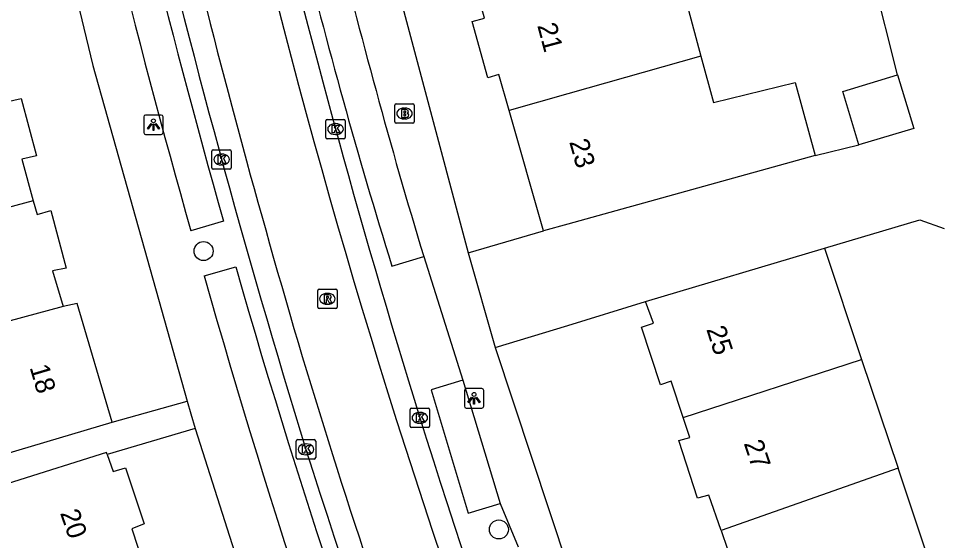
# Model space of a CAD drawing. Extents: x 162074 to 163034, y 381824 to 382557.
# Drawn here: x 162471.78 to 162519.21, y 382392.69 to 382419.53 of the extents above; entities that cross this region are included whole.
import ezdxf

# ---------------------------------------------------------------- set-up
doc = ezdxf.new("R2010")
doc.units = 0
for name, color, linetype in [('IMGEO_Boom', 7, 'Continuous'), ('IMGEO_Brandkraan', 7, 'Continuous'), ('IMGEO_Fietspad_gesloten', 7, 'Continuous'), ('IMGEO_Kolk', 7, 'Continuous'), ('IMGEO_Lichtpunt', 7, 'Continuous'), ('IMGEO_Pand', 7, 'Continuous'), ('IMGEO_Pand_nummerreeks', 7, 'Continuous'), ('IMGEO_Rijbaan_lokaal_open', 7, 'Continuous'), ('IMGEO_Rioolput', 7, 'Continuous'), ('IMGEO_Voetpad_open', 7, 'Continuous')]:
    doc.layers.add(name, color=color, linetype=linetype)

msp = doc.modelspace()

# ---------------------------------------------------------------- linework, layer by layer
at = {"layer": 'IMGEO_Boom'}
for centre in [(162481.292, 382407.574), (162496.464, 382393.263)]:
    msp.add_circle(centre, 0.489, dxfattribs=at)
at = {"layer": 'IMGEO_Brandkraan'}
for p, q in [((162491.115, 382414.219), (162491.115, 382415.071)), ((162491.19, 382415.145), (162492.042, 382415.145)), ((162491.603, 382414.925), (162491.628, 382414.925)), ((162492.116, 382415.071), (162492.116, 382414.219)), ((162491.626, 382414.365), (162491.601, 382414.365)), ((162492.042, 382414.145), (162491.19, 382414.145))]:
    msp.add_line(p, q, dxfattribs=at)
for points in [[(162491.115, 382414.219), (162491.115, 382415.071)], [(162491.19, 382415.145), (162492.042, 382415.145)], [(162491.463, 382414.845), (162491.463, 382414.445), (162491.676, 382414.445)], [(162491.694, 382414.845), (162491.463, 382414.845)], [(162491.642, 382414.764), (162491.588, 382414.764), (162491.588, 382414.688)], [(162492.116, 382415.071), (162492.116, 382414.219)], [(162491.588, 382414.688), (162491.641, 382414.688)], [(162491.65, 382414.612), (162491.588, 382414.612), (162491.588, 382414.531)], [(162491.588, 382414.531), (162491.65, 382414.531)], [(162492.042, 382414.145), (162491.19, 382414.145)]]:
    msp.add_lwpolyline(points, dxfattribs=at)
for centre, radius, start, end in [((162491.192, 382415.069), 0.0765, 91.552, 178.448), ((162491.192, 382415.069), 0.0765, 91.552, 178.448), ((162491.643, 382414.726), 0.0379, 267.8285, 90.9355), ((162491.698, 382414.7), 0.145, 59.4692, 91.5367), ((162491.723, 382414.747), 0.0922, 285.5137, 58.1501), ((162492.04, 382415.069), 0.0765, 1.552, 88.448), ((162492.04, 382415.069), 0.0765, 1.552, 88.448), ((162491.651, 382414.571), 0.0404, 269.8759, 90.5077), ((162491.682, 382414.696), 0.251, 268.6676, 293.5347), ((162491.728, 382414.555), 0.105, 301.3115, 78.989), ((162491.192, 382414.221), 0.0765, 181.552, 268.448), ((162491.192, 382414.221), 0.0765, 181.552, 268.448), ((162492.04, 382414.221), 0.0765, 271.552, 358.448), ((162492.04, 382414.221), 0.0765, 271.552, 358.448)]:
    msp.add_arc(centre, radius, start, end, dxfattribs=at)
for centre, major_axis, ratio, start_param, end_param in [((162491.602, 382414.645), (-0.387, 0.002), 0.722429, 4.712389, 7.853982), ((162491.627, 382414.645), (-0.39, 0.002), 0.717154, 1.570796, 4.712389)]:
    msp.add_ellipse(centre, major_axis=major_axis, ratio=ratio, start_param=start_param, end_param=end_param, dxfattribs=at)
at = {"layer": 'IMGEO_Fietspad_gesloten'}
for centre, radius, start, end in [((162933.487, 382535.789), 461.805, 193.26276, 197.22955), ((162934.614, 382535.84), 468.966, 193.26067, 197.17201), ((162824.344, 382502.048), 347.566, 197.24629, 203.34813), ((162861.398, 382515.729), 393.084, 197.52204, 203.04746)]:
    msp.add_arc(centre, radius, start, end, dxfattribs=at)
at = {"layer": 'IMGEO_Kolk'}
for p, q in [((162487.571, 382413.419), (162487.571, 382414.271)), ((162487.646, 382414.345), (162488.498, 382414.345)), ((162488.572, 382414.271), (162488.572, 382413.419)), ((162488.059, 382414.125), (162488.084, 382414.125)), ((162488.498, 382413.345), (162487.646, 382413.345)), ((162488.082, 382413.565), (162488.057, 382413.565)), ((162481.716, 382411.858), (162481.716, 382412.71)), ((162481.791, 382412.784), (162482.643, 382412.784)), ((162482.204, 382412.564), (162482.229, 382412.564)), ((162482.717, 382412.71), (162482.717, 382411.858)), ((162482.227, 382412.004), (162482.202, 382412.004)), ((162482.643, 382411.784), (162481.791, 382411.784)), ((162491.904, 382398.576), (162491.904, 382399.428)), ((162491.979, 382399.502), (162492.831, 382399.502)), ((162492.392, 382399.282), (162492.417, 382399.282)), ((162492.905, 382399.428), (162492.905, 382398.576)), ((162492.415, 382398.722), (162492.39, 382398.722)), ((162492.831, 382398.502), (162491.979, 382398.502)), ((162486.052, 382396.956), (162486.052, 382397.808)), ((162486.127, 382397.882), (162486.979, 382397.882)), ((162486.54, 382397.662), (162486.565, 382397.662)), ((162487.053, 382397.808), (162487.053, 382396.956)), ((162486.979, 382396.882), (162486.127, 382396.882)), ((162486.563, 382397.102), (162486.538, 382397.102))]:
    msp.add_line(p, q, dxfattribs=at)
for points in [[(162487.571, 382413.419), (162487.571, 382414.271)], [(162487.646, 382414.345), (162488.498, 382414.345)], [(162488.572, 382414.271), (162488.572, 382413.419)], [(162487.892, 382414.045), (162488.015, 382414.045), (162488.015, 382413.894), (162488.145, 382414.045), (162488.309, 382414.045), (162488.163, 382413.894), (162488.316, 382413.645), (162488.164, 382413.645), (162488.079, 382413.809), (162488.015, 382413.742), (162488.015, 382413.645), (162487.892, 382413.645), (162487.892, 382414.045)], [(162488.498, 382413.345), (162487.646, 382413.345)], [(162481.716, 382411.858), (162481.716, 382412.71)], [(162481.791, 382412.784), (162482.643, 382412.784)], [(162482.037, 382412.484), (162482.16, 382412.484), (162482.16, 382412.333), (162482.29, 382412.484), (162482.454, 382412.484), (162482.308, 382412.333), (162482.461, 382412.084), (162482.309, 382412.084), (162482.224, 382412.248), (162482.16, 382412.181), (162482.16, 382412.084), (162482.037, 382412.084), (162482.037, 382412.484)], [(162482.717, 382412.71), (162482.717, 382411.858)], [(162482.643, 382411.784), (162481.791, 382411.784)], [(162491.904, 382398.576), (162491.904, 382399.428)], [(162491.979, 382399.502), (162492.831, 382399.502)], [(162492.225, 382399.202), (162492.348, 382399.202), (162492.348, 382399.051), (162492.478, 382399.202), (162492.642, 382399.202), (162492.496, 382399.051), (162492.649, 382398.802), (162492.497, 382398.802), (162492.412, 382398.966), (162492.348, 382398.899), (162492.348, 382398.802), (162492.225, 382398.802), (162492.225, 382399.202)], [(162492.905, 382399.428), (162492.905, 382398.576)], [(162492.831, 382398.502), (162491.979, 382398.502)], [(162486.052, 382396.956), (162486.052, 382397.808)], [(162486.127, 382397.882), (162486.979, 382397.882)], [(162487.053, 382397.808), (162487.053, 382396.956)], [(162486.373, 382397.582), (162486.496, 382397.582), (162486.496, 382397.431), (162486.626, 382397.582), (162486.79, 382397.582), (162486.644, 382397.431), (162486.797, 382397.182), (162486.645, 382397.182), (162486.56, 382397.346), (162486.496, 382397.279), (162486.496, 382397.182), (162486.373, 382397.182), (162486.373, 382397.582)], [(162486.979, 382396.882), (162486.127, 382396.882)]]:
    msp.add_lwpolyline(points, dxfattribs=at)
for centre, start, end in [((162487.648, 382414.269), 91.552, 178.448), ((162487.648, 382414.269), 91.552, 178.448), ((162488.496, 382414.269), 1.552, 88.448), ((162488.496, 382414.269), 1.552, 88.448), ((162487.648, 382413.421), 181.552, 268.448), ((162487.648, 382413.421), 181.552, 268.448), ((162488.496, 382413.421), 271.552, 358.448), ((162488.496, 382413.421), 271.552, 358.448), ((162481.793, 382412.708), 91.552, 178.448), ((162481.793, 382412.708), 91.552, 178.448), ((162482.641, 382412.708), 1.552, 88.448), ((162482.641, 382412.708), 1.552, 88.448), ((162481.793, 382411.86), 181.552, 268.448), ((162481.793, 382411.86), 181.552, 268.448), ((162482.641, 382411.86), 271.552, 358.448), ((162482.641, 382411.86), 271.552, 358.448), ((162491.981, 382399.426), 91.552, 178.448), ((162491.981, 382399.426), 91.552, 178.448), ((162492.829, 382399.426), 1.552, 88.448), ((162492.829, 382399.426), 1.552, 88.448), ((162491.981, 382398.578), 181.552, 268.448), ((162491.981, 382398.578), 181.552, 268.448), ((162492.829, 382398.578), 271.552, 358.448), ((162492.829, 382398.578), 271.552, 358.448), ((162486.129, 382397.806), 91.552, 178.448), ((162486.129, 382397.806), 91.552, 178.448), ((162486.977, 382397.806), 1.552, 88.448), ((162486.977, 382397.806), 1.552, 88.448), ((162486.129, 382396.958), 181.552, 268.448), ((162486.129, 382396.958), 181.552, 268.448), ((162486.977, 382396.958), 271.552, 358.448), ((162486.977, 382396.958), 271.552, 358.448)]:
    msp.add_arc(centre, 0.0765, start, end, dxfattribs=at)
for centre, major_axis, ratio, start_param, end_param in [((162488.058, 382413.845), (-0.387, 0.002), 0.722429, 4.712389, 7.853982), ((162488.083, 382413.845), (-0.39, 0.002), 0.717154, 1.570796, 4.712389), ((162482.203, 382412.284), (-0.387, 0.002), 0.722429, 4.712389, 7.853982), ((162482.228, 382412.284), (-0.39, 0.002), 0.717154, 1.570796, 4.712389), ((162492.391, 382399.002), (-0.387, 0.002), 0.722429, 4.712389, 7.853982), ((162492.416, 382399.002), (-0.39, 0.002), 0.717154, 1.570796, 4.712389), ((162486.539, 382397.382), (-0.387, 0.002), 0.722429, 4.712389, 7.853982), ((162486.564, 382397.382), (-0.39, 0.002), 0.717154, 1.570796, 4.712389)]:
    msp.add_ellipse(centre, major_axis=major_axis, ratio=ratio, start_param=start_param, end_param=end_param, dxfattribs=at)
at = {"layer": 'IMGEO_Lichtpunt'}
for p, q in [((162478.217, 382414.474), (162478.217, 382413.667)), ((162478.217, 382414.474), (162478.217, 382413.667)), ((162479.119, 382414.569), (162478.311, 382414.569)), ((162479.119, 382414.569), (162478.311, 382414.569)), ((162479.213, 382413.667), (162479.213, 382414.474)), ((162479.213, 382413.667), (162479.213, 382414.474)), ((162478.311, 382413.573), (162479.119, 382413.573)), ((162478.311, 382413.573), (162479.119, 382413.573)), ((162495.593, 382400.502), (162494.785, 382400.502)), ((162495.593, 382400.502), (162494.785, 382400.502)), ((162494.691, 382400.407), (162494.691, 382399.6)), ((162494.691, 382400.407), (162494.691, 382399.6)), ((162495.687, 382399.6), (162495.687, 382400.407)), ((162495.687, 382399.6), (162495.687, 382400.407)), ((162494.785, 382399.506), (162495.593, 382399.506)), ((162494.785, 382399.506), (162495.593, 382399.506))]:
    msp.add_line(p, q, dxfattribs=at)
for points in [[(162478.591, 382414.138), (162478.63, 382414.11), (162478.442, 382413.848), (162478.404, 382413.875), (162478.591, 382414.138)], [(162478.693, 382414.09), (162478.74, 382414.09), (162478.74, 382413.768), (162478.693, 382413.768), (162478.693, 382414.09)], [(162478.803, 382414.11), (162478.841, 382414.137), (162479.028, 382413.875), (162478.989, 382413.847), (162478.803, 382414.11)], [(162495.065, 382400.071), (162495.104, 382400.043), (162494.916, 382399.781), (162494.878, 382399.808), (162495.065, 382400.071)], [(162495.167, 382400.023), (162495.214, 382400.023), (162495.214, 382399.701), (162495.167, 382399.701), (162495.167, 382400.023)], [(162495.277, 382400.043), (162495.315, 382400.07), (162495.502, 382399.808), (162495.463, 382399.78), (162495.277, 382400.043)]]:
    msp.add_lwpolyline(points, dxfattribs=at)
for centre in [(162478.716, 382414.272), (162495.19, 382400.205)]:
    msp.add_circle(centre, 0.0994, dxfattribs=at)
for centre, start, end in [((162478.311, 382414.474), 90, 180), ((162478.311, 382414.474), 90, 180), ((162479.119, 382414.474), 0, 90), ((162479.119, 382414.474), 0, 90), ((162478.311, 382413.667), 180, 270), ((162478.311, 382413.667), 180, 270), ((162479.119, 382413.667), 270, 0), ((162479.119, 382413.667), 270, 360), ((162494.785, 382400.407), 90, 180), ((162494.785, 382400.407), 90, 180), ((162495.593, 382400.407), 0, 90), ((162495.593, 382400.407), 0, 90), ((162494.785, 382399.6), 180, 270), ((162494.785, 382399.6), 180, 270), ((162495.593, 382399.6), 270, 0), ((162495.593, 382399.6), 270, 360)]:
    msp.add_arc(centre, 0.0946, start, end, dxfattribs=at)
at = {"layer": 'IMGEO_Pand'}
for points in [[(162505.243, 382423.55), (162506.849, 382417.601)], [(162496.995, 382414.795), (162496.468, 382416.646), (162495.898, 382416.478), (162495.1, 382419.371), (162495.73, 382419.539), (162495.369, 382420.863)], [(162506.849, 382417.601), (162500, 382415.65), (162496.995, 382414.795)], [(162506.849, 382417.601), (162507.495, 382415.21), (162511.686, 382416.242), (162512.721, 382412.488)], [(162514.964, 382413.031), (162514.134, 382415.778), (162516.953, 382416.629)], [(162516.953, 382416.629), (162517.782, 382413.882), (162514.964, 382413.031)], [(162470.966, 382415.998), (162471.161, 382415.244), (162471.911, 382415.411), (162472.699, 382412.468), (162471.949, 382412.292), (162472.54, 382410.159)], [(162498.755, 382408.619), (162496.995, 382414.795)], [(162512.721, 382412.488), (162500, 382408.964), (162498.755, 382408.619)], [(162472.54, 382410.159), (162463.493, 382407.718)], [(162472.54, 382410.159), (162472.737, 382409.449), (162473.437, 382409.656), (162474.235, 382406.704), (162473.535, 382406.567), (162474.082, 382404.728)], [(162504.007, 382404.978), (162513.191, 382407.718)], [(162513.191, 382407.718), (162515.105, 382401.997)], [(162476.603, 382398.786), (162474.798, 382404.872), (162474.082, 382404.728)], [(162505.938, 382399.016), (162505.32, 382400.884), (162504.769, 382400.696), (162503.802, 382403.659), (162504.403, 382403.876), (162504.007, 382404.978)], [(162474.082, 382404.728), (162465.07, 382402.296)], [(162505.938, 382399.016), (162515.105, 382401.997)], [(162515.105, 382401.997), (162516.976, 382396.409)], [(162465.028, 382395.343), (162466.928, 382395.908), (162471.811, 382397.361), (162476.603, 382398.786)], [(162507.88, 382393.202), (162507.245, 382395.026), (162506.676, 382394.869), (162505.708, 382397.832), (162506.278, 382397.99), (162505.938, 382399.016)], [(162476.34, 382397.109), (162476.297, 382397.228), (162471.533, 382395.713), (162467.292, 382394.417)], [(162476.34, 382397.109), (162476.652, 382396.236), (162477.272, 382396.423), (162478.241, 382393.55), (162477.6, 382393.303), (162478.213, 382391.467)], [(162516.976, 382396.409), (162507.88, 382393.202)], [(162518.881, 382390.716), (162516.976, 382396.409)], [(162507.88, 382393.202), (162508.214, 382392.243), (162507.593, 382391.996), (162508.602, 382389.183), (162509.202, 382389.4), (162509.905, 382387.414)]]:
    msp.add_lwpolyline(points, dxfattribs=at)
at = {"layer": 'IMGEO_Rijbaan_lokaal_open'}
for points in [[(162516.953, 382416.629), (162515.698, 382421.627)], [(162512.721, 382412.488), (162514.964, 382413.031)], [(162513.191, 382407.718), (162518.098, 382409.172), (162519.34, 382408.727)], [(162494.881, 382407.482), (162498.755, 382408.619)], [(162494.881, 382407.482), (162496.28, 382402.621)], [(162496.28, 382402.621), (162500, 382403.756), (162504.007, 382404.978)]]:
    msp.add_lwpolyline(points, dxfattribs=at)
for centre, radius, start, end in [((162879.668, 382521.72), 407.422, 189.34153, 202.81359), ((162907.131, 382527.984), 439.167, 189.56478, 195.66698), ((162837.11, 382507.255), 366.151, 195.50267, 203.03764)]:
    msp.add_arc(centre, radius, start, end, dxfattribs=at)
at = {"layer": 'IMGEO_Rioolput'}
for p, q in [((162487.154, 382404.696), (162487.154, 382405.548)), ((162487.229, 382405.622), (162488.081, 382405.622)), ((162487.642, 382405.402), (162487.667, 382405.402)), ((162488.155, 382405.548), (162488.155, 382404.696)), ((162487.665, 382404.842), (162487.64, 382404.842)), ((162488.081, 382404.622), (162487.229, 382404.622))]:
    msp.add_line(p, q, dxfattribs=at)
for points in [[(162487.154, 382404.696), (162487.154, 382405.548)], [(162487.229, 382405.622), (162488.081, 382405.622)], [(162487.743, 382405.32), (162487.491, 382405.322), (162487.491, 382404.922)], [(162487.669, 382405.241), (162487.615, 382405.241), (162487.615, 382405.16)], [(162488.155, 382405.548), (162488.155, 382404.696)], [(162487.491, 382404.922), (162487.615, 382404.922), (162487.615, 382405.084), (162487.626, 382405.084)], [(162487.615, 382405.16), (162487.667, 382405.16)], [(162487.673, 382405.055), (162487.744, 382404.922), (162487.884, 382404.922), (162487.819, 382405.048)], [(162488.081, 382404.622), (162487.229, 382404.622)]]:
    msp.add_lwpolyline(points, dxfattribs=at)
for centre, radius, start, end in [((162487.231, 382405.546), 0.0765, 91.552, 178.448), ((162487.231, 382405.546), 0.0765, 91.552, 178.448), ((162487.675, 382405.145), 0.0964, 77.0061, 93.1865), ((162487.689, 382405.202), 0.0378, 276.6634, 79.6772), ((162487.742, 382405.21), 0.109, 350.3612, 89.416), ((162488.079, 382405.546), 0.0765, 1.552, 88.448), ((162488.079, 382405.546), 0.0765, 1.552, 88.448), ((162487.625, 382405.031), 0.0533, 26.0293, 88.6989), ((162487.651, 382405.349), 0.19, 274.7715, 282.9687), ((162487.74, 382405.21), 0.112, 277.5842, 350.9817), ((162487.724, 382404.995), 0.108, 29.5134, 73.7905), ((162487.231, 382404.698), 0.0765, 181.552, 268.448), ((162487.231, 382404.698), 0.0765, 181.552, 268.448), ((162488.079, 382404.698), 0.0765, 271.552, 358.448), ((162488.079, 382404.698), 0.0765, 271.552, 358.448)]:
    msp.add_arc(centre, radius, start, end, dxfattribs=at)
for centre, major_axis, ratio, start_param, end_param in [((162487.641, 382405.122), (-0.387, 0.002), 0.722429, 4.712389, 7.853982), ((162487.666, 382405.122), (-0.39, 0.002), 0.717154, 1.570796, 4.712389)]:
    msp.add_ellipse(centre, major_axis=major_axis, ratio=ratio, start_param=start_param, end_param=end_param, dxfattribs=at)
at = {"layer": 'IMGEO_Voetpad_open'}
for points in [[(162484.978, 382449.852), (162487.161, 382438.591), (162490.255, 382424.862), (162494.881, 382407.482)], [(162471.766, 382434.181), (162474.011, 382423.75), (162475.605, 382417.116), (162480.443, 382399.863)], [(162482.311, 382409.113), (162480.643, 382408.62)], [(162490.973, 382406.795), (162492.603, 382407.3)], [(162492.603, 382407.3), (162494.62, 382400.935)], [(162481.321, 382406.307), (162482.946, 382406.764)], [(162496.28, 382402.621), (162500, 382391.35), (162505.69, 382375.717), (162510.86, 382363.498), (162516.88, 382350.34)], [(162494.62, 382400.935), (162492.979, 382400.44), (162494.894, 382394.096), (162496.534, 382394.591)], [(162494.62, 382400.935), (162496.534, 382394.591)], [(162476.603, 382398.786), (162480.443, 382399.863)], [(162480.443, 382399.863), (162480.629, 382399.2), (162480.865, 382398.456)], [(162480.865, 382398.456), (162476.34, 382397.109)], [(162480.865, 382398.456), (162483.369, 382390.549)], [(162496.534, 382394.591), (162497.46, 382392.363)]]:
    msp.add_lwpolyline(points, dxfattribs=at)
for centre, radius, start, end in [((162926.284, 382534.166), 461.249, 191.7935, 195.73087), ((162859.501, 382516.933), 394.037, 191.32481, 195.95494), ((162803.089, 382501.222), 324.381, 193.69839, 196.83055), ((162761.299, 382491.006), 283.139, 193.70377, 197.30271), ((162858.133, 382513.941), 390.195, 195.94271, 201.51299), ((162856.188, 382511.911), 389.457, 195.73305, 201.34955)]:
    msp.add_arc(centre, radius, start, end, dxfattribs=at)

# ---------------------------------------------------------------- texts
at = {"layer": 'IMGEO_Pand_nummerreeks'}
for s, rotation, p in [('21', 285.0052, (162498.431, 382419.17)), ('23', 285.903, (162500.072, 382413.192)), ('25', 287.9495, (162507.114, 382403.56)), ('18', 286.5182, (162472.347, 382401.598)), ('27', 288.476, (162509.038, 382397.692)), ('20', 289.1538, (162473.908, 382394.11))]:
    msp.add_text(s, height=1, rotation=rotation, dxfattribs=at).set_placement(p)

doc.saveas('drawing.dxf')
